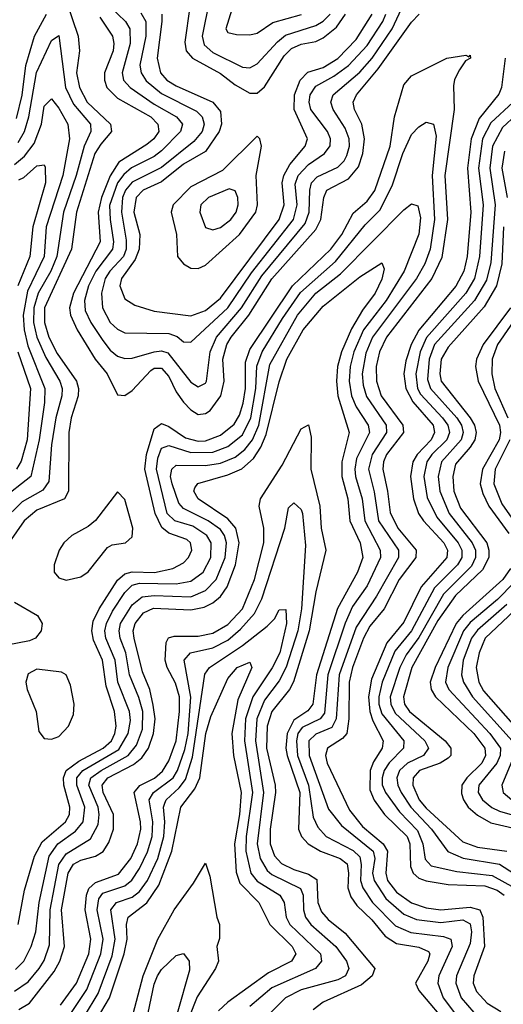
# Model space of a CAD drawing. Header units: inches. Extents: x 501365 to 657855, y 482276 to 547543.
# Tile 410 of 656: x 562864 to 564180, y 520453 to 523135. Entities that reach past the tile are written whole.
import ezdxf

# ---------------------------------------------------------------- set-up
doc = ezdxf.new("R2010")
doc.units = ezdxf.units.IN
doc.header["$MEASUREMENT"] = 0
doc.layers.add('A5562', color=7, linetype='Continuous')

msp = doc.modelspace()

# ---------------------------------------------------------------- linework, layer by layer
at = {"layer": 'A5562', "color": 5}
for points, elevation in [([(562990, 523186), (563022.8, 523090), (563026.8, 523050), (563018.8, 522990), (563026.5, 522950), (563047.7, 522910), (563111.1, 522850), (563114, 522830), (563084.2, 522795.8), (563068.6, 522770), (563018.3, 522610), (563005.1, 522510), (562931.5, 522350), (562931.2, 522310), (562943, 522270), (562965.6, 522225.6), (563018, 522150), (563023.9, 522130), (563022.9, 522110), (563003.7, 522050), (562997.1, 522010), (562997, 521850), (562985.3, 521830), (562910, 521798.6), (562875.9, 521770), (562834.1, 521710)], 2280), ([(563110, 523169.4), (563152.2, 523130), (563163.2, 523110), (563164.3, 523070), (563142.8, 522990), (563146.4, 522970), (563164.6, 522950), (563230, 522904.4), (563290.5, 522870), (563306.6, 522850), (563301.7, 522830), (563250, 522777.8), (563230, 522762.4), (563168.5, 522731.5), (563147.1, 522712.9), (563130, 522689.9), (563108.6, 522628.6), (563109.7, 522590), (563119.4, 522530), (563116.1, 522510), (563071.1, 522450), (563050.6, 522410), (563040.2, 522370), (563042.4, 522342.4), (563057.1, 522310), (563090, 522260.5), (563110, 522234.7), (563130, 522218.5), (563150, 522212), (563170, 522212.3), (563230, 522229.6), (563250, 522232.5), (563266.9, 522226.9), (563330, 522147), (563350, 522134.4), (563370, 522144.6), (563372.6, 522150), (563382.4, 522230), (563399.7, 522270), (563468, 522350), (563522.6, 522437.4), (563640.6, 522579.4), (563652.1, 522610), (563653.8, 522670), (563658.4, 522690), (563673.4, 522706.6), (563730, 522732.9), (563747.1, 522750), (563754.8, 522765.2), (563761.5, 522790), (563760.9, 522810), (563750, 522839.2), (563716.8, 522890), (563710.6, 522910), (563717.3, 522930), (563790, 522991.5), (563823.6, 523030), (563877.8, 523110), (563910, 523178.1)], 2340), ([(563326.9, 523170), (563313.5, 523073.5), (563317.2, 523050), (563334.2, 523030), (563410, 522988.2), (563450, 522957.5), (563490, 522934.3), (563510, 522934.8), (563530, 522951.7), (563584, 523036), (563603.4, 523056.6), (563630, 523067.9), (563670, 523075), (563690, 523084.9), (563725.8, 523114.2), (563751.1, 523150)], 2420), ([(563380.6, 523190), (563360.4, 523090), (563366.4, 523066.4), (563390, 523044.9), (563470, 523005.1), (563490, 523003.1), (563510, 523014.3), (563565.3, 523074.7), (563587.3, 523092.7), (563670, 523118.5), (563690, 523130.6), (563708.9, 523150)], 2440), ([(563449.2, 523190), (563424.6, 523110), (563430, 523100.2), (563454.2, 523094.2), (563490, 523093.1), (563510, 523098.1), (563553.3, 523126.7), (563631.4, 523148.6)], 2460), ([(562854.7, 522865.3), (562870, 522929.4), (562880, 523010), (562904.1, 523090), (562937.1, 523150)], 2280), ([(563081.6, 523141.6), (563116.5, 523090), (563120.2, 523070), (563117.8, 523050), (563095, 522990), (563094.4, 522970), (563101.3, 522950), (563130, 522921.1), (563220.4, 522870), (563239.9, 522850), (563242.2, 522830), (563229.1, 522810), (563210, 522794.3), (563133.8, 522746.2), (563110.2, 522709.8), (563086.4, 522650), (563077.3, 522610), (563083.1, 522530), (563010.5, 522390), (562999.7, 522350), (563002, 522330), (563019.8, 522290), (563069, 522210), (563101.6, 522170), (563130, 522112.7), (563150, 522110.8), (563170, 522125), (563220.6, 522179.4), (563230, 522185.9), (563250, 522185.6), (563270, 522162.9), (563290, 522120.8), (563310, 522092.9), (563330, 522071.7), (563350, 522059.5), (563370, 522061.7), (563381.9, 522070), (563411.2, 522110), (563420.5, 522150), (563416.9, 522210), (563428, 522250), (563439.7, 522270), (563487.8, 522330), (563550, 522428.5), (563670, 522563.2), (563683.4, 522590), (563691.4, 522650), (563699.5, 522670), (563758.9, 522701.1), (563785.8, 522734.2), (563798.3, 522770), (563802.7, 522810), (563794.8, 522850), (563775.4, 522890), (563771.8, 522910), (563780.4, 522930), (563839.5, 523000.5), (563930, 523127.8), (563951.5, 523150)], 2320), ([(563193.3, 523153.3), (563207, 523130), (563207.5, 523090), (563190.9, 523010.9), (563194.3, 522990), (563208.2, 522968.2), (563250, 522933.3), (563345.3, 522885.3), (563360.7, 522870), (563365.6, 522850), (563360.3, 522830), (563337.5, 522802.5), (563250, 522732.3), (563170, 522692.4), (563151.4, 522670), (563144, 522650), (563141.2, 522610), (563154, 522534), (563153.3, 522510), (563145.9, 522490), (563109, 522450), (563096.5, 522430), (563086.8, 522390), (563089.3, 522350), (563110, 522310.1), (563130, 522291.7), (563150, 522282.1), (563270, 522279.5), (563292, 522272), (563310, 522257.5), (563330, 522256.4), (563430, 522350), (563495.1, 522444.9), (563608.8, 522590), (563618.7, 522630), (563613.7, 522686.3), (563621.5, 522710), (563650, 522740.3), (563693.8, 522770), (563708.8, 522791.2), (563710.2, 522810), (563701.9, 522830), (563656.6, 522890), (563651.8, 522910), (563654.4, 522930), (563670, 522953.8), (563719.3, 522980.7), (563759.2, 523010), (563810, 523064.6), (563852.2, 523130), (563860.4, 523150)], 2360), ([(563250.5, 523150), (563251.1, 523130), (563238.3, 523030), (563246.7, 522990), (563264.5, 522970), (563290, 522954.5), (563389.7, 522910), (563410, 522884.3), (563413.1, 522850), (563406.9, 522830), (563370, 522775.8), (563310, 522741.5), (563250, 522693), (563199.6, 522670), (563180.9, 522650), (563174.9, 522610), (563191.2, 522550), (563189.1, 522510), (563178.3, 522481.7), (563141, 522430), (563136, 522410), (563150, 522374), (563176.8, 522356.8), (563230, 522340.4), (563330, 522327.8), (563370, 522342.1), (563410, 522376.4), (563570.5, 522590), (563583.7, 522630), (563578.6, 522690), (563582.4, 522710), (563599.4, 522740.6), (563641.1, 522790), (563647.5, 522810), (563611.3, 522890), (563612.3, 522930), (563627, 522970), (563648.1, 522991.9), (563690, 523004.3), (563730, 523029.2), (563779.7, 523080.3), (563823.5, 523150)], 2380), ([(562859.4, 522800.6), (562877.1, 522830), (562888.4, 522870), (562909.4, 522990.6), (562950, 523077.8), (562970, 523091.6), (562988.3, 522950), (563010, 522904.3), (563056.9, 522850), (563057.8, 522830), (563039.6, 522790), (563017.9, 522710), (562982.9, 522610), (562964.8, 522490), (562948.7, 522450), (562914, 522390), (562901.9, 522350), (562901.2, 522310), (562910.2, 522270), (562934.5, 522214.5), (562972.7, 522150), (562979.1, 522130), (562978.7, 522110), (562962.2, 522050), (562950, 521976.4), (562943.2, 521876.8), (562926.5, 521853.5), (562870, 521821.6), (562817.6, 521770)], 2260), ([(562859.2, 520670), (562876.4, 520763.6), (562903.8, 520856.2), (562925.1, 520894.9), (562988.1, 520950), (562999.3, 520970), (563000.2, 520990), (562984, 521050), (562983.1, 521070), (562990.5, 521089.5), (563024.7, 521115.3), (563091, 521150), (563113.3, 521170), (563122.6, 521190), (563126.4, 521210), (563122, 521250), (563099.5, 521319.5), (563089.4, 521390), (563065, 521445), (563059.7, 521470), (563063.9, 521496.1), (563079.9, 521530), (563130, 521607.6), (563150, 521625.7), (563170, 521630.7), (563230.7, 521629.3), (563280.2, 521639.8), (563310, 521655.3), (563323.5, 521670), (563332.7, 521690), (563329.1, 521710), (563318.6, 521718.6), (563270, 521736.1), (563251.1, 521751.1), (563232.1, 521790), (563204.6, 521910), (563209.1, 521950), (563230, 522020.1), (563250, 522034.9), (563270, 522026.9), (563315.5, 521995.5), (563350, 521986.6), (563370, 521987.7), (563410, 522003), (563447.5, 522032.5), (563462.1, 522057.9), (563472.2, 522090), (563478.3, 522130), (563478.3, 522201.7), (563490, 522235.9), (563606.2, 522410), (563710.5, 522509.5), (563740.8, 522550), (563772, 522608), (563810, 522640.2), (563830.4, 522669.6), (563871.9, 522790), (563884.5, 522870), (563910, 522957.1), (563930, 522981.8), (564026.6, 523030), (564078.2, 523038.2), (564086.3, 523033.7), (564090, 523038), (564090.9, 523030), (564077.2, 523022.8), (564061.5, 522998.5), (564047.9, 522972.1), (564045.1, 522954.9), (564046.6, 522890), (564020.8, 522710), (564028.2, 522590), (564012.9, 522487.1), (563985.7, 522430), (563862, 522270), (563843.1, 522230), (563833.9, 522190), (563835, 522150), (563847.6, 522110), (563906.8, 522030), (563908.6, 522010), (563862.8, 521950), (563854.6, 521930), (563852.2, 521910), (563865.4, 521850), (563871.9, 521791.9), (563893.4, 521750), (563943.3, 521690), (563942, 521670), (563896.7, 521610), (563856.2, 521530), (563817.4, 521482.6), (563800.1, 521450), (563770, 521370.4), (563760.4, 521330), (563760, 521230), (563754, 521190), (563743, 521177), (563701.6, 521150), (563696.4, 521130), (563700.4, 521110), (563761.5, 520981.5), (563796.8, 520936.8), (563852.9, 520890), (563865.4, 520870), (563860.2, 520810), (563865.1, 520790), (563890, 520758.6), (563930, 520728.7), (563970, 520715.3), (564010.2, 520710.2), (564090, 520717.7), (564116.7, 520710), (564124.3, 520690), (564128.8, 520610), (564100.3, 520530), (564098.6, 520510), (564107.2, 520487.2), (564136, 520456), (564173.5, 520433.5)], 2280), ([(564185.2, 523030), (564175.6, 522950), (564168.6, 522931.4), (564114.9, 522865.1), (564093.2, 522810), (564083, 522730), (564092.3, 522610), (564082.1, 522490), (564073.3, 522450), (564051.5, 522408.5), (563950.6, 522289.4), (563929.7, 522250), (563914.8, 522205.2), (563909.9, 522170), (563914.6, 522130), (563934.2, 522094.2), (563989.5, 522030), (563993.4, 522010), (563983.6, 521990), (563946.2, 521950), (563934.1, 521930), (563928, 521890), (563935.5, 521830), (563949.8, 521790), (563962.9, 521770), (564018.8, 521710), (564028.9, 521690), (564026.8, 521670), (563956.9, 521590), (563910, 521493.2), (563863, 521437), (563821.9, 521338.1), (563813.5, 521290), (563817, 521250), (563824.9, 521224.9), (563853.4, 521170), (563850.6, 521150), (563826.6, 521113.4), (563818.1, 521090), (563816.9, 521036.9), (563828.9, 521008.9), (563857.1, 520970), (563919, 520910), (563925.7, 520890), (563927.9, 520827.9), (563934.9, 520810), (563950, 520796.6), (563970, 520789.1), (564030, 520779.3), (564130, 520775.2), (564163.6, 520763.6), (564183.1, 520750)], 2320), ([(562850, 522740.6), (562876.9, 522763.1), (562902.7, 522797.3), (562923.3, 522850), (562930, 522899), (562950, 522919.1), (562970, 522893.6), (562994.5, 522850), (562999.5, 522810), (562981, 522710), (562935.9, 522570), (562930, 522490), (562884.8, 522395.2), (562873.5, 522330), (562875.5, 522290), (562886.3, 522246.3), (562932.1, 522130), (562931.7, 522091.7), (562917.1, 521990), (562894.2, 521890), (562813.4, 521826.6)], 2240), ([(564206.8, 522910), (564146.5, 522853.5), (564123.8, 522810), (564113.2, 522730), (564125.9, 522630), (564115.7, 522490), (564102.1, 522430), (564078.4, 522390), (563971.2, 522268.8), (563953.8, 522230), (563942.6, 522170), (563946.7, 522130), (563954.8, 522114.8), (564014.6, 522050), (564029.1, 522030), (564034, 522010), (564026.5, 521990), (563986.2, 521950), (563972.4, 521930), (563964.4, 521890), (563973, 521833), (563999.2, 521779.2), (564057.4, 521710), (564067.1, 521690), (564067.1, 521670), (564055.9, 521650), (563993.1, 521586.9), (563930.7, 521470), (563885.5, 521414.5), (563850.7, 521330), (563841.1, 521290), (563841.6, 521270), (563850, 521244.2), (563909.2, 521170), (563909.1, 521150), (563869.5, 521110.5), (563856.4, 521090), (563850.2, 521070), (563850.8, 521050.8), (563859.3, 521030), (563897.4, 520977.4), (563946.4, 520926.4), (563961.7, 520890), (563968, 520848), (563984, 520830), (564054.2, 520814.2), (564150, 520803.8), (564210.7, 520770)], 2340), ([(564252.2, 522910), (564178.6, 522841.4), (564151.3, 522790), (564143.9, 522730), (564158, 522630), (564146.3, 522473.7), (564134.5, 522425.5), (564102.3, 522370), (563993.3, 522250), (563978.2, 522210), (563974.4, 522154.4), (563981.9, 522130), (564053.6, 522050), (564066.2, 522030), (564071.3, 522010), (564066, 521990), (564012.2, 521930), (564003.1, 521890), (564007.7, 521850), (564032.6, 521790), (564095.6, 521710), (564104.3, 521690), (564104.9, 521670), (564093.5, 521646.5), (564017.8, 521570), (563950, 521451.4), (563915.6, 521404.4), (563898.4, 521370), (563872.7, 521290), (563873.9, 521270), (563885.9, 521245.9), (563966.5, 521170), (563976.8, 521150), (563963, 521130), (563919.6, 521110), (563898, 521090), (563890.9, 521070), (563893.3, 521050), (563902.2, 521030), (563928.3, 520990), (563984.6, 520930), (564029.1, 520869.1), (564070.7, 520850.7), (564170, 520834.7), (564239.1, 520790)], 2360), ([(562852.6, 520547.4), (562875, 520570), (562895.3, 520610), (562907.4, 520650), (562916.5, 520730), (562943.7, 520856.3), (562967.7, 520890), (563016, 520924), (563036.6, 520950), (563040.9, 520990), (563018.9, 521050), (563019.3, 521070), (563035.5, 521090), (563133.5, 521146.5), (563158.8, 521190), (563165.4, 521225.4), (563162.8, 521250), (563131, 521330), (563123.9, 521390), (563098.6, 521450), (563095.8, 521470), (563099.9, 521490), (563116.2, 521523.8), (563150, 521574.6), (563170, 521594.1), (563190, 521599.5), (563290, 521598), (563330, 521605.2), (563363.4, 521630), (563383.9, 521670), (563384.9, 521710), (563373, 521730), (563335.2, 521755.2), (563285.7, 521770), (563265.1, 521790), (563236.1, 521910), (563239.5, 521940.5), (563250, 521967.6), (563270, 521975.2), (563330, 521955.7), (563390, 521956.8), (563430, 521971.7), (563470, 522003.5), (563492.6, 522050), (563507, 522130), (563509.4, 522190.6), (563523.8, 522230), (563578.8, 522321.2), (563628.2, 522391.8), (563723.8, 522476.2), (563804.1, 522575.9), (563843.8, 522616.2), (563878.1, 522681.9), (563906.7, 522770), (563930, 522821.9), (563950, 522843.1), (563970, 522855.3), (563990, 522850.2), (563997.7, 522817.7), (563986.5, 522710), (563993.4, 522590), (563981, 522510), (563966.5, 522470), (563943.9, 522430), (563824.2, 522270), (563806.1, 522226.1), (563796, 522170), (563799, 522139), (563808.1, 522108.1), (563861.4, 522030), (563862.6, 522010), (563823.1, 521950), (563813.1, 521910), (563828.8, 521848.8), (563841, 521770), (563895, 521690), (563894.9, 521670), (563835.5, 521564.5), (563779.6, 521480.4), (563733.8, 521350), (563725.6, 521230), (563713.1, 521206.9), (563670, 521188.2), (563650.8, 521170), (563652.2, 521130), (563704.1, 520984.1), (563740.1, 520940.1), (563825.9, 520870), (563831, 520850), (563824.6, 520810), (563828.4, 520790), (563860.7, 520740.7), (563910, 520697.9), (563944.1, 520684.1), (564010, 520675.5), (564070, 520683.1), (564090, 520671.5), (564093.5, 520650), (564090, 520618.2), (564052.9, 520530), (564050.8, 520510), (564065.5, 520470), (564100.2, 520430)], 2260), ([(564183.9, 522776.1), (564176.8, 522730), (564190.7, 522650)], 2380), ([(562861.1, 522698.9), (562875.4, 522704.5), (562910, 522736.2), (562917.4, 522737.4), (562930, 522739), (562933.4, 522733.4), (562934.3, 522690), (562899.3, 522570), (562891, 522490), (562858.6, 522410)], 2220), ([(562850, 520488.9), (562886.5, 520513.5), (562916.8, 520550), (562930, 520572.3), (562945.1, 520614.9), (562946.7, 520710), (562970, 520833.3), (562990, 520862.9), (563056.3, 520903.7), (563077.6, 520942.4), (563080.5, 520970), (563077, 520990), (563052.2, 521050), (563057.7, 521070), (563085.4, 521090), (563159.4, 521130), (563181.3, 521158.7), (563197.9, 521202.1), (563198.8, 521250), (563188.4, 521288.4), (563162.7, 521350), (563152.7, 521410), (563137.4, 521450), (563134.1, 521470), (563137.8, 521490), (563170, 521540.8), (563197.5, 521562.5), (563230, 521566.5), (563330, 521562.6), (563370, 521579.8), (563398.7, 521610), (563423.1, 521670), (563427.1, 521710), (563421.4, 521730), (563410, 521745.8), (563376.6, 521770), (563310, 521803.6), (563297.4, 521817.4), (563278.7, 521870), (563274.7, 521890), (563277.7, 521910), (563290, 521921.1), (563370, 521920.5), (563410, 521926.5), (563450, 521942.8), (563476.5, 521963.5), (563497.1, 521990), (563514.4, 522030), (563544.5, 522195.5), (563620.3, 522330), (563670, 522389.8), (563737.5, 522442.5), (563910, 522616.7), (563930, 522632.8), (563947.9, 522627.9), (563954.8, 522594.8), (563950, 522550.9), (563910.3, 522450), (563861.6, 522370), (563800.1, 522290), (563773.7, 522230), (563763.4, 522190), (563760.6, 522150), (563767, 522110), (563779.8, 522079.8), (563812.5, 522030), (563815.9, 522010), (563780.8, 521939.2), (563775.8, 521910), (563777.7, 521890), (563796.1, 521830), (563803, 521770), (563845, 521690), (563846.3, 521670), (563810, 521592.7), (563770, 521536.2), (563750, 521491.3), (563702.5, 521350), (563693.9, 521246.1), (563681.7, 521230), (563633.2, 521206.8), (563621.3, 521190), (563617, 521170), (563620.2, 521130), (563649.9, 521050), (563662.5, 520962.5), (563675.3, 520935.3), (563698.5, 520910), (563771.6, 520871.6), (563790, 520854.3), (563793.8, 520833.8), (563791.5, 520790), (563798, 520770), (563823.9, 520730), (563886.9, 520666.9), (563928.3, 520648.3), (564017.8, 520637.8), (564037.8, 520630), (564041.5, 520610), (564004.9, 520530), (564001.9, 520510), (564017, 520470), (564050, 520426.1)], 2240), ([(564181, 522570), (564176.5, 522470), (564161.8, 522410), (564127.9, 522352.1), (564030, 522243.1), (564011.1, 522210), (564007.4, 522170), (564010.9, 522150), (564090.2, 522050.2), (564101.6, 522030), (564106.4, 522010), (564102.7, 521990), (564090.2, 521970), (564050, 521924.1), (564043, 521890), (564045.5, 521850), (564064, 521804), (564135.4, 521710), (564141.4, 521690), (564141.3, 521670), (564124, 521636), (564050, 521566), (564002, 521498), (563931.5, 521370), (563908.7, 521290), (563911.8, 521270), (563925.2, 521250), (564021.9, 521170), (564037.8, 521150), (564037.5, 521130), (564030, 521123.4), (564008.6, 521110), (563952, 521090), (563935, 521070), (563934.4, 521050), (563951.3, 521010), (563970, 520986.6), (564070, 520895), (564110, 520881), (564190, 520869.4)], 2380), ([(562861.7, 520438.3), (562890, 520455.8), (562957.8, 520542.2), (562973.4, 520570), (562985.6, 520610), (562977.4, 520710), (562995.6, 520810), (563010, 520834.6), (563030, 520844.9), (563070, 520855.8), (563090.8, 520869.2), (563106.5, 520893.5), (563119.2, 520930), (563119, 520970), (563090.7, 521030), (563087.9, 521050), (563103.4, 521070), (563173.8, 521106.3), (563196.1, 521123.9), (563214.4, 521150), (563228.4, 521190), (563232.3, 521230), (563227.5, 521267.5), (563217.6, 521310), (563198.3, 521358.3), (563175.2, 521450), (563172.9, 521470), (563178.2, 521490), (563201.2, 521518.8), (563228.2, 521531.8), (563330, 521527.3), (563365.7, 521534.3), (563390, 521546.2), (563410, 521563.7), (563428.3, 521590), (563451.1, 521650), (563461.6, 521710), (563452.1, 521750), (563430, 521774.7), (563349.2, 521830), (563338, 521850), (563340.9, 521859.1), (563348.8, 521871.2), (563430, 521894.9), (563468.8, 521911.2), (563500.3, 521939.7), (563520.4, 521970), (563535.1, 522004.9), (563570, 522148.5), (563591.1, 522210), (563635.5, 522290), (563690, 522354.6), (563790, 522434.1), (563850, 522472.7), (563855.6, 522455.6), (563850, 522427.9), (563831.3, 522390), (563796.8, 522343.2), (563767.2, 522292.8), (563739.6, 522230), (563729, 522190), (563725.9, 522150), (563729.9, 522110), (563761, 522010), (563741, 521930), (563740.7, 521890), (563757.2, 521830), (563762.7, 521770), (563790.5, 521710), (563797.8, 521670), (563783.5, 521630), (563729.3, 521530.7), (563671.7, 521350), (563661.7, 521270), (563648, 521252), (563610, 521226.8), (563591.7, 521190), (563588.7, 521150), (563591.7, 521130), (563626, 521030), (563623.2, 520930), (563630.7, 520910), (563649.4, 520889.4), (563683, 520870), (563736.3, 520850), (563755.1, 520835.1), (563759.3, 520810), (563757, 520770), (563765.6, 520745.6), (563782, 520722), (563822.7, 520682.7), (563858.7, 520638.7), (563890, 520618.4), (563950, 520608.5), (563976.3, 520596.3), (563980.8, 520590), (563975.3, 520570), (563941.5, 520510), (563950.1, 520490), (564034.8, 520390)], 2220), ([(564199.8, 522350), (564125.2, 522250), (564107.3, 522210), (564104.7, 522190), (564111.6, 522150), (564169.7, 522030), (564172.7, 522010), (564168.9, 521990), (564124.1, 521910), (564117.3, 521870), (564124.3, 521844.3), (564141.2, 521810), (564195.1, 521735.1)], 2420), ([(564233.3, 522350), (564164.3, 522250), (564150.2, 522210), (564149.5, 522170), (564157.7, 522130), (564192.5, 522050)], 2440), ([(562858.5, 522230), (562892.8, 522130), (562884.3, 521990), (562867.5, 521932.5), (562854.9, 521910)], 2220), ([(562975.1, 520450), (563018.4, 520510), (563051.5, 520590), (563057.5, 520630), (563041.9, 520710), (563045.5, 520750), (563051.7, 520768.3), (563070, 520784.7), (563132.5, 520807.5), (563166.1, 520850), (563184.6, 520890), (563193.2, 520930), (563193, 520950), (563175.6, 521030), (563191, 521049), (563231, 521069), (563252.5, 521087.5), (563270, 521115.5), (563290, 521170), (563298.8, 521250), (563298.4, 521290), (563287.8, 521327.8), (563265.1, 521370), (563259.8, 521390), (563262.1, 521437.9), (563269.2, 521450.8), (563284.4, 521455.6), (563350, 521455.1), (563390, 521463.3), (563430, 521487.7), (563470, 521530), (563503, 521610), (563528.1, 521710), (563528.7, 521750), (563516, 521810), (563519.7, 521830), (563578.4, 521921.6), (563630, 522019.8), (563650, 522031.1), (563657.3, 521997.3), (563656.4, 521910), (563680.8, 521810), (563684.6, 521750), (563697.2, 521690), (563670, 521576.2), (563651.4, 521470), (563608.8, 521331.2), (563598.4, 521310), (563550, 521250), (563537.3, 521210), (563535.3, 521150), (563559.3, 521050), (563560.2, 521030), (563545.5, 520930), (563545.2, 520890), (563557.2, 520857.2), (563576.3, 520836.3), (563610, 520819.5), (563650, 520807.3), (563672.8, 520792.8), (563675.3, 520730), (563685, 520705), (563703.8, 520683.8), (563750, 520646.1), (563830.5, 520550), (563823.3, 520530), (563794.2, 520505.8), (563690, 520459), (563662.3, 520437.7)], 2180), ([(564198.4, 521990), (564158.1, 521910), (564154.7, 521870), (564176.1, 521816.1), (564222.5, 521750)], 2440), ([(563004.9, 520430), (563046.5, 520493.5), (563084.8, 520590), (563090.6, 520630), (563075, 520710), (563079.6, 520740.4), (563090, 520755.5), (563150, 520775.2), (563168.9, 520791.1), (563190, 520822.2), (563211.8, 520868.2), (563224, 520910), (563226.4, 520950), (563216.3, 521010), (563228.3, 521030), (563281.2, 521070), (563293, 521090), (563313.3, 521146.7), (563322.3, 521190), (563329.7, 521289.7), (563311.4, 521390), (563328.5, 521410), (563390, 521423.6), (563430, 521444.2), (563465, 521475), (563502.8, 521517.2), (563523.2, 521556.8), (563585.3, 521750), (563595.4, 521804.6), (563610, 521818.8), (563630, 521800.2), (563633.7, 521790), (563642, 521702), (563631, 521530), (563621.1, 521470), (563589.3, 521370.7), (563570, 521333.7), (563530, 521281.6), (563509.1, 521230), (563505.4, 521170), (563527.9, 521030), (563510.7, 520890), (563518.8, 520850), (563537.2, 520817.2), (563550, 520806.6), (563628.1, 520768.1), (563635.3, 520750), (563636, 520710), (563642, 520690), (563656, 520670), (563724.4, 520610), (563753.8, 520570), (563759.6, 520550), (563750.8, 520530), (563730, 520519.6), (563630, 520492.3), (563587.3, 520470), (563506.2, 520390)], 2160), ([(564200, 521640), (564179.4, 521610), (564070, 521511.6), (564052.2, 521490), (563994.6, 521370), (563981.5, 521330), (563983.7, 521310), (563995.7, 521290), (564099.9, 521190), (564130, 521150), (564131.7, 521130), (564122.1, 521110), (564081.3, 521070), (564067.9, 521050), (564066.9, 521026.9), (564071.8, 521010), (564084.8, 520990), (564110, 520967.5), (564146.6, 520946.6), (564244.5, 520924.5)], 2420), ([(564210, 521602), (564164.2, 521555.8), (564090, 521492.6), (564071.8, 521470), (564029.5, 521370), (564022.8, 521330), (564032.2, 521310), (564144, 521190), (564172.5, 521150), (564172, 521130), (564162.6, 521110), (564114.2, 521050), (564112.2, 521030), (564123.4, 521010), (564149, 520989), (564170, 520978.6), (564270.6, 520950)], 2440), ([(564257.6, 521570), (564131.2, 521450), (564114.4, 521410), (564106.8, 521370), (564113.7, 521330), (564126.4, 521306.4), (564246.5, 521170)], 2480), ([(562850, 521547.9), (562912.1, 521512.1), (562925.1, 521490), (562922.4, 521470), (562906.6, 521450), (562890, 521442.4), (562830, 521430.8)], 2280), ([(564190, 521542.1), (564110, 521471.8), (564094.1, 521450), (564071.2, 521390), (564066.3, 521350), (564072.2, 521330), (564096.4, 521290), (564204.8, 521170)], 2460), ([(563040, 520420), (563077.6, 520482.4), (563115.2, 520584.8), (563123.3, 520630), (563111.5, 520710), (563127.1, 520730), (563170, 520744.7), (563190, 520760.3), (563211.9, 520790), (563239.5, 520850), (563255.7, 520910), (563258.7, 520950), (563255.5, 520990), (563259.1, 521000.9), (563262.7, 521010), (563298, 521042), (563314.9, 521065.1), (563334.5, 521125.5), (563367.7, 521352.3), (563380.2, 521370), (563470.1, 521429.9), (563537.6, 521482.4), (563557.7, 521502.3), (563570, 521527.2), (563588.2, 521528.2), (563590, 521489.7), (563572.3, 521410), (563551.1, 521368.9), (563498.9, 521290), (563478.1, 521230), (563475.5, 521170), (563497.4, 521030), (563480.7, 520910), (563479.5, 520870), (563492.6, 520810), (563510, 520787.9), (563571.6, 520750), (563584.1, 520730), (563589.3, 520690), (563599.6, 520670), (563683, 520590), (563685.1, 520570), (563669.2, 520550), (563550, 520497.8), (563490, 520447.1)], 2140), ([(563073, 520410), (563108.4, 520470), (563148.5, 520590), (563155.9, 520630), (563154.3, 520670), (563158.6, 520690), (563210, 520729), (563242.9, 520777.1), (563278.3, 520870), (563302.5, 520990), (563340.6, 521039.4), (563354.3, 521070), (563370.8, 521190), (563383.7, 521236.3), (563430, 521339.8), (563455.8, 521370), (563490, 521384.7), (563495.4, 521370), (563457.9, 521282.1), (563441.1, 521190), (563445.6, 521130), (563466.3, 521030), (563462.2, 520970), (563448.7, 520890), (563452.8, 520812.8), (563463.1, 520783.1), (563514.8, 520730), (563544.8, 520670), (563605.3, 520610), (563615.9, 520590), (563603.5, 520570), (563541.2, 520538.8), (563430, 520458.1), (563405, 520435)], 2120), ([(564209.5, 521130), (564176.6, 521050), (564180.1, 521030), (564203.8, 521010)], 2460), ([(563172.9, 520427.1), (563199.5, 520530), (563240.1, 520630), (563284, 520710), (563337.3, 520782.7), (563370, 520837.3), (563381.5, 520801.5), (563400.7, 520690), (563407.8, 520670), (563407.9, 520632.1), (563400.3, 520610), (563404.6, 520570), (563396.6, 520550), (563346.5, 520473.5), (563324.3, 520415.7)], 2080), ([(563205.7, 520390), (563230, 520507.8), (563239.3, 520530), (563250, 520547.2), (563290, 520585.9), (563310, 520590.8), (563325, 520570), (563326.1, 520546.1), (563292.3, 520427.7)], 2060)]:
    msp.add_lwpolyline(points, dxfattribs=dict(at, elevation=elevation))
for points, elevation in [([(563510, 522817.4), (563416.3, 522723.7), (563330, 522679.7), (563281.3, 522630), (563276.4, 522610), (563290.4, 522550), (563293.6, 522490), (563310.1, 522470.1), (563330, 522458), (563350, 522456.6), (563370, 522465.7), (563462.4, 522550), (563506.3, 522610), (563511.5, 522630), (563507.5, 522710), (563522.2, 522790), (563517.4, 522810)], 2420), ([(563434.2, 522674.2), (563377.8, 522650), (563356.6, 522630), (563354.2, 522610), (563370, 522568.6), (563390, 522562.3), (563410, 522568.7), (563438.4, 522590), (563452.7, 522610), (563458.2, 522630), (563457.6, 522650), (563450, 522668.9)], 2440), ([(563130, 521848.8), (563069.7, 521770.3), (563050, 521753.9), (563005.8, 521730), (562984, 521710), (562971.1, 521690), (562957.8, 521650), (562957.6, 521630), (562970, 521614.2), (562990, 521608.3), (563030, 521617.5), (563050, 521630.5), (563102.9, 521697.1), (563115.8, 521704.2), (563151.5, 521710), (563170, 521725.9), (563171.6, 521750), (563150, 521827.7)], 2320), ([(562910, 521365.2), (562887, 521353), (562880.3, 521330), (562884, 521310), (562908.7, 521250), (562916.1, 521196.1), (562930, 521176.8), (562950, 521175), (562970, 521182.2), (562997, 521210), (563010, 521242), (563012.1, 521270), (563001.9, 521321.9), (562990, 521349.8), (562977.2, 521357.2)], 2320)]:
    msp.add_lwpolyline(points, close=True, dxfattribs=dict(at, elevation=elevation))

doc.saveas('drawing.dxf')
